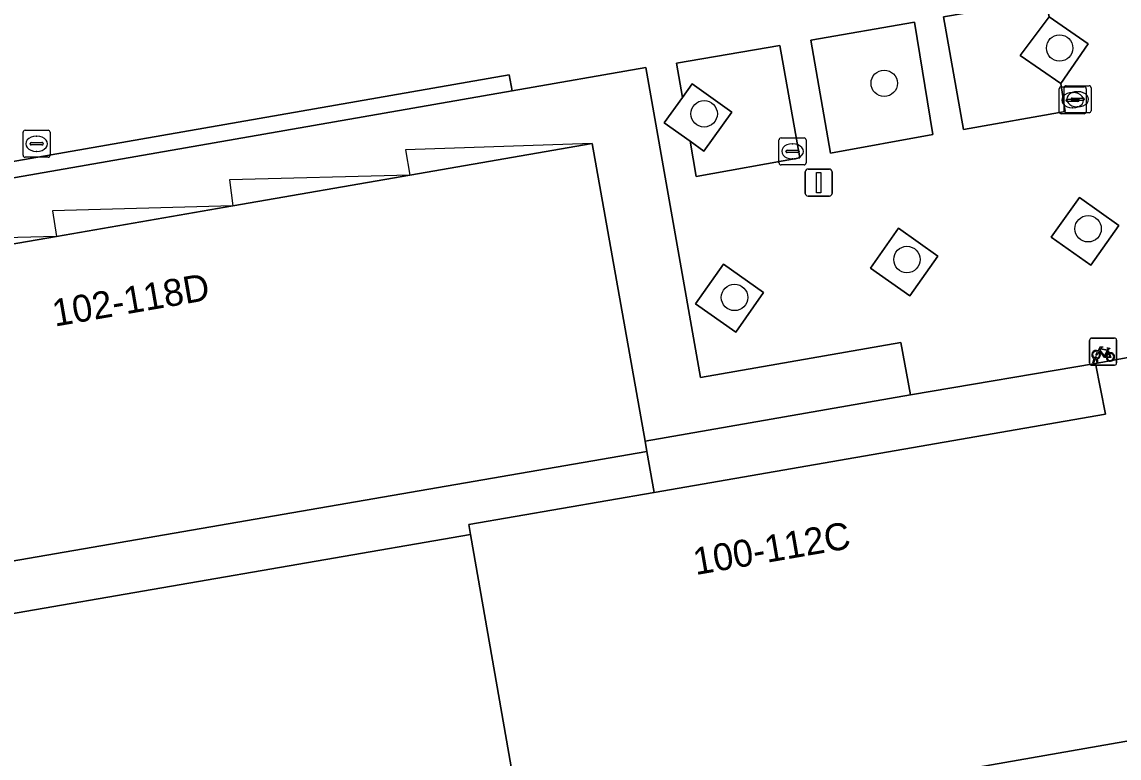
# Model space of a CAD drawing. Extents: x 162879 to 165540, y 384011 to 385181.
# Drawn here: x 164053.79 to 164094.39, y 384500.81 to 384528.06 of the extents above; entities that cross this region are included whole.
import ezdxf

# ---------------------------------------------------------------- set-up
doc = ezdxf.new("R2010")
doc.units = 0
for name, color, linetype in [('IMGEO_Boom', 7, 'Continuous'), ('IMGEO_Brandkraan', 7, 'Continuous'), ('IMGEO_Erf', 7, 'Continuous'), ('IMGEO_Fietsenrek', 7, 'Continuous'), ('IMGEO_Groenvoorziening', 7, 'Continuous'), ('IMGEO_Haag', 7, 'Continuous'), ('IMGEO_Kolk', 7, 'Continuous'), ('IMGEO_Lichtmast', 7, 'Continuous'), ('IMGEO_Pand', 7, 'Continuous'), ('IMGEO_Pand_nummerreeks', 7, 'Continuous'), ('IMGEO_Pand_overbouw', 7, 'Continuous'), ('IMGEO_Voetpad_open', 7, 'Continuous')]:
    doc.layers.add(name, color=color, linetype=linetype)

msp = doc.modelspace()

# ---------------------------------------------------------------- linework, layer by layer
at = {"layer": 'IMGEO_Boom'}
for centre in [(164092.188, 384527.094), (164085.697, 384525.787), (164079.033, 384524.658), (164093.241, 384520.404), (164086.538, 384519.266), (164080.158, 384517.863)]:
    msp.add_circle(centre, 0.489, dxfattribs=at)
at = {"layer": 'IMGEO_Brandkraan'}
for p, q in [((164053.906, 384524.049), (164054.758, 384524.049)), ((164053.831, 384523.123), (164053.831, 384523.975)), ((164054.319, 384523.829), (164054.344, 384523.829)), ((164054.832, 384523.975), (164054.832, 384523.123)), ((164054.09, 384523.543), (164054.09, 384523.555)), ((164054.528, 384523.506), (164054.13, 384523.506)), ((164054.133, 384523.592), (164054.531, 384523.592)), ((164054.342, 384523.269), (164054.317, 384523.269)), ((164054.574, 384523.555), (164054.574, 384523.543)), ((164054.758, 384523.049), (164053.906, 384523.049))]:
    msp.add_line(p, q, dxfattribs=at)
for points in [[(164053.906, 384524.049), (164054.758, 384524.049)], [(164053.831, 384523.123), (164053.831, 384523.975)], [(164054.832, 384523.975), (164054.832, 384523.123)], [(164054.758, 384523.049), (164053.906, 384523.049)]]:
    msp.add_lwpolyline(points, dxfattribs=at)
for centre, radius, start, end in [((164053.908, 384523.973), 0.0765, 91.552, 178.448), ((164053.908, 384523.973), 0.0765, 91.552, 178.448), ((164054.756, 384523.973), 0.0765, 1.552, 88.448), ((164054.756, 384523.973), 0.0765, 1.552, 88.448), ((164054.13, 384523.552), 0.0403, 85.8775, 175.7526), ((164054.127, 384523.542), 0.0366, 178.938, 274.7102), ((164054.531, 384523.549), 0.043, 264.8664, 352.4533), ((164054.535, 384523.554), 0.0386, 1.7309, 96.639), ((164053.908, 384523.125), 0.0765, 181.552, 268.448), ((164053.908, 384523.125), 0.0765, 181.552, 268.448), ((164054.756, 384523.125), 0.0765, 271.552, 358.448), ((164054.756, 384523.125), 0.0765, 271.552, 358.448)]:
    msp.add_arc(centre, radius, start, end, dxfattribs=at)
for centre, major_axis, ratio, start_param, end_param in [((164054.318, 384523.549), (-0.387, 0.002), 0.722429, 4.712389, 7.853982), ((164054.343, 384523.549), (-0.39, 0.002), 0.717154, 1.570796, 4.712389)]:
    msp.add_ellipse(centre, major_axis=major_axis, ratio=ratio, start_param=start_param, end_param=end_param, dxfattribs=at)
at = {"layer": 'IMGEO_Erf'}
for points in [[(164048.542, 384518.991), (164055.073, 384520.12), (164061.593, 384521.254), (164068.144, 384522.392), (164074.888, 384523.564), (164076.846, 384512.546), (164086.665, 384514.256), (164086.309, 384516.195), (164078.894, 384514.899), (164076.877, 384526.37), (164071.934, 384525.505), (164047.744, 384521.291)], [(164099.846, 384499.31), (164099.728, 384500), (164096.988, 384516.038), (164096.451, 384515.965), (164098.837, 384502.169), (164086.427, 384500), (164076.77, 384498.312), (164077.06, 384496.833), (164073.548, 384494.062), (164079.048, 384490.02), (164080.722, 384491.873), (164082.275, 384490.508), (164083.808, 384491.663)]]:
    msp.add_lwpolyline(points, dxfattribs=at)
at = {"layer": 'IMGEO_Fietsenrek'}
for p, q in [((164093.37, 384516.357), (164094.211, 384516.357)), ((164094.211, 384516.357), (164093.37, 384516.357)), ((164093.295, 384515.432), (164093.295, 384516.273)), ((164093.295, 384516.273), (164093.295, 384515.432)), ((164093.982, 384515.906), (164094.018, 384515.811)), ((164094.295, 384516.282), (164094.295, 384515.441)), ((164094.295, 384515.441), (164094.295, 384516.282)), ((164093.422, 384515.441), (164093.461, 384515.601)), ((164093.491, 384515.589), (164093.456, 384515.441)), ((164093.533, 384515.613), (164093.532, 384515.617)), ((164093.574, 384515.441), (164093.54, 384515.583)), ((164093.564, 384515.624), (164093.565, 384515.617)), ((164093.572, 384515.587), (164093.607, 384515.441)), ((164094.22, 384515.357), (164093.379, 384515.357)), ((164093.379, 384515.357), (164094.22, 384515.357)), ((164093.456, 384515.441), (164093.422, 384515.441)), ((164093.607, 384515.441), (164093.574, 384515.441))]:
    msp.add_line(p, q, dxfattribs=at)
for points in [[(164093.608, 384515.883), (164093.703, 384516.047), (164093.789, 384516.033), (164093.791, 384516.024), (164093.735, 384516.013), (164093.708, 384515.968), (164093.964, 384515.927)], [(164093.951, 384515.902), (164093.694, 384515.943), (164093.677, 384515.914), (164093.844, 384515.694), (164093.951, 384515.902)], [(164093.964, 384515.927), (164093.989, 384515.976), (164093.983, 384515.98), (164093.96, 384515.984), (164093.948, 384515.991), (164093.947, 384515.994), (164093.949, 384515.999), (164094.044, 384515.984), (164094.046, 384515.974), (164094.036, 384515.961), (164094.024, 384515.955), (164094.01, 384515.961), (164093.982, 384515.906)], [(164093.629, 384515.831), (164093.577, 384515.741), (164093.537, 384515.716), (164093.538, 384515.763), (164093.593, 384515.857)], [(164093.904, 384515.639), (164093.854, 384515.639), (164093.663, 384515.89), (164093.644, 384515.858)], [(164093.999, 384515.804), (164093.969, 384515.881), (164093.86, 384515.663), (164093.903, 384515.663)], [(164093.933, 384515.663), (164094.053, 384515.662), (164094.009, 384515.776)], [(164094.029, 384515.783), (164094.084, 384515.638), (164093.934, 384515.638)]]:
    msp.add_lwpolyline(points, dxfattribs=at)
for centre, radius, start, end in [((164093.373, 384516.279), 0.0779, 92.4484, 184.2845), ((164093.373, 384516.279), 0.0779, 92.4484, 184.2845), ((164094.217, 384516.279), 0.0779, 2.4484, 94.2845), ((164094.217, 384516.279), 0.0779, 2.4484, 94.2845), ((164093.535, 384515.742), 0.159, 62.6766, 242.1369), ((164093.535, 384515.742), 0.129, 63.3192, 238.903), ((164093.515, 384515.613), 0.0499, 12.8025, 158.6934), ((164093.535, 384515.742), 0.159, 253.9967, 271.7867), ((164093.515, 384515.613), 0.0174, 12.8025, 163.4502), ((164093.535, 384515.742), 0.129, 253.415, 269.0204), ((164093.535, 384515.742), 0.129, 283.6043, 43.4302), ((164093.535, 384515.742), 0.159, 283.5766, 46.6042), ((164094.062, 384515.658), 0.159, 113.3408, 178.3217), ((164094.062, 384515.658), 0.159, 187.0065, 105.7708), ((164094.062, 384515.658), 0.129, 113.923, 177.9556), ((164094.062, 384515.658), 0.129, 188.6715, 104.5883), ((164093.373, 384515.435), 0.0779, 182.4484, 274.2845), ((164093.373, 384515.435), 0.0779, 182.4484, 274.2845), ((164094.217, 384515.435), 0.0779, 272.4484, 4.2845), ((164094.217, 384515.435), 0.0779, 272.4484, 4.2845)]:
    msp.add_arc(centre, radius, start, end, dxfattribs=at)
at = {"layer": 'IMGEO_Groenvoorziening'}
for points in [[(164092.228, 384525.778), (164090.73, 384526.813), (164091.801, 384528.252), (164091.674, 384528.899), (164087.893, 384528.244), (164088.631, 384524.074), (164092.388, 384524.744)], [(164092.228, 384525.778), (164093.247, 384527.254), (164091.801, 384528.252), (164090.73, 384526.813)], [(164083.704, 384523.199), (164087.501, 384523.892), (164086.817, 384528.049), (164082.981, 384527.387)], [(164047.744, 384521.291), (164071.934, 384525.505), (164071.814, 384526.096), (164047.652, 384521.881)], [(164078.512, 384523.64), (164079.026, 384523.273), (164080.063, 384524.724), (164078.595, 384525.774), (164078.229, 384525.262), (164077.557, 384524.323)], [(164093.346, 384519.058), (164094.384, 384520.519), (164092.917, 384521.561), (164091.879, 384520.099)], [(164086.641, 384517.919), (164087.685, 384519.393), (164086.229, 384520.425), (164085.185, 384518.951)], [(164080.2, 384516.58), (164081.233, 384518.049), (164079.752, 384519.091), (164078.719, 384517.622)]]:
    msp.add_lwpolyline(points, close=True, dxfattribs=at)
at = {"layer": 'IMGEO_Haag'}
msp.add_lwpolyline([(164047.744, 384521.291), (164071.934, 384525.505), (164071.814, 384526.096), (164047.652, 384521.881)], close=True, dxfattribs=at)
at = {"layer": 'IMGEO_Kolk'}
for p, q in [((164092.245, 384525.663), (164093.097, 384525.663)), ((164092.428, 384525.698), (164093.28, 384525.698)), ((164092.17, 384524.737), (164092.17, 384525.589)), ((164092.353, 384524.772), (164092.353, 384525.624)), ((164092.655, 384525.241), (164093.053, 384525.241)), ((164092.658, 384525.443), (164092.683, 384525.443)), ((164092.841, 384525.478), (164092.866, 384525.478)), ((164093.171, 384525.589), (164093.171, 384524.737)), ((164093.354, 384525.624), (164093.354, 384524.772)), ((164092.429, 384525.157), (164092.429, 384525.169)), ((164092.867, 384525.12), (164092.469, 384525.12)), ((164092.472, 384525.206), (164092.87, 384525.206)), ((164092.612, 384525.192), (164092.612, 384525.204)), ((164093.05, 384525.155), (164092.652, 384525.155)), ((164092.681, 384524.883), (164092.656, 384524.883)), ((164092.864, 384524.918), (164092.839, 384524.918)), ((164092.913, 384525.169), (164092.913, 384525.157)), ((164093.096, 384525.204), (164093.096, 384525.192)), ((164093.097, 384524.663), (164092.245, 384524.663)), ((164093.28, 384524.698), (164092.428, 384524.698)), ((164081.803, 384522.842), (164081.803, 384523.694)), ((164081.878, 384523.768), (164082.73, 384523.768)), ((164082.804, 384523.694), (164082.804, 384522.842)), ((164082.062, 384523.262), (164082.062, 384523.274)), ((164082.5, 384523.225), (164082.102, 384523.225)), ((164082.105, 384523.311), (164082.503, 384523.311)), ((164082.291, 384523.548), (164082.316, 384523.548)), ((164082.546, 384523.274), (164082.546, 384523.262)), ((164082.314, 384522.988), (164082.289, 384522.988)), ((164082.73, 384522.768), (164081.878, 384522.768))]:
    msp.add_line(p, q, dxfattribs=at)
for points in [[(164092.245, 384525.663), (164093.097, 384525.663)], [(164092.428, 384525.698), (164093.28, 384525.698)], [(164092.17, 384524.737), (164092.17, 384525.589)], [(164092.353, 384524.772), (164092.353, 384525.624)], [(164093.171, 384525.589), (164093.171, 384524.737)], [(164093.354, 384525.624), (164093.354, 384524.772)], [(164093.097, 384524.663), (164092.245, 384524.663)], [(164093.28, 384524.698), (164092.428, 384524.698)], [(164081.803, 384522.842), (164081.803, 384523.694)], [(164081.878, 384523.768), (164082.73, 384523.768)], [(164082.804, 384523.694), (164082.804, 384522.842)], [(164082.73, 384522.768), (164081.878, 384522.768)]]:
    msp.add_lwpolyline(points, dxfattribs=at)
for centre, radius, start, end in [((164092.247, 384525.587), 0.0765, 91.552, 178.448), ((164092.247, 384525.587), 0.0765, 91.552, 178.448), ((164092.43, 384525.622), 0.0765, 91.552, 178.448), ((164092.43, 384525.622), 0.0765, 91.552, 178.448), ((164093.095, 384525.587), 0.0765, 1.552, 88.448), ((164093.095, 384525.587), 0.0765, 1.552, 88.448), ((164093.278, 384525.622), 0.0765, 1.552, 88.448), ((164093.278, 384525.622), 0.0765, 1.552, 88.448), ((164092.652, 384525.201), 0.0403, 85.8775, 175.7526), ((164093.057, 384525.203), 0.0386, 1.7309, 96.639), ((164092.469, 384525.166), 0.0403, 85.8775, 175.7526), ((164092.466, 384525.156), 0.0366, 178.938, 274.7102), ((164092.649, 384525.191), 0.0366, 178.938, 274.7102), ((164092.87, 384525.163), 0.043, 264.8664, 352.4533), ((164092.874, 384525.168), 0.0386, 1.7309, 96.639), ((164093.053, 384525.198), 0.043, 264.8664, 352.4533), ((164092.247, 384524.739), 0.0765, 181.552, 268.448), ((164092.247, 384524.739), 0.0765, 181.552, 268.448), ((164092.43, 384524.774), 0.0765, 181.552, 268.448), ((164092.43, 384524.774), 0.0765, 181.552, 268.448), ((164093.095, 384524.739), 0.0765, 271.552, 358.448), ((164093.095, 384524.739), 0.0765, 271.552, 358.448), ((164093.278, 384524.774), 0.0765, 271.552, 358.448), ((164093.278, 384524.774), 0.0765, 271.552, 358.448), ((164081.88, 384523.692), 0.0765, 91.552, 178.448), ((164081.88, 384523.692), 0.0765, 91.552, 178.448), ((164082.728, 384523.692), 0.0765, 1.552, 88.448), ((164082.728, 384523.692), 0.0765, 1.552, 88.448), ((164082.102, 384523.271), 0.0403, 85.8775, 175.7526), ((164082.099, 384523.261), 0.0366, 178.938, 274.7102), ((164082.503, 384523.268), 0.043, 264.8664, 352.4533), ((164082.507, 384523.273), 0.0386, 1.7309, 96.639), ((164081.88, 384522.844), 0.0765, 181.552, 268.448), ((164081.88, 384522.844), 0.0765, 181.552, 268.448), ((164082.728, 384522.844), 0.0765, 271.552, 358.448), ((164082.728, 384522.844), 0.0765, 271.552, 358.448)]:
    msp.add_arc(centre, radius, start, end, dxfattribs=at)
for centre, major_axis, ratio, start_param, end_param in [((164092.657, 384525.163), (-0.387, 0.002), 0.722429, 4.712389, 7.853982), ((164092.84, 384525.198), (-0.387, 0.002), 0.722429, 4.712389, 7.853982), ((164092.682, 384525.163), (-0.39, 0.002), 0.717154, 1.570796, 4.712389), ((164092.865, 384525.198), (-0.39, 0.002), 0.717154, 1.570796, 4.712389), ((164082.29, 384523.268), (-0.387, 0.002), 0.722429, 4.712389, 7.853982), ((164082.315, 384523.268), (-0.39, 0.002), 0.717154, 1.570796, 4.712389)]:
    msp.add_ellipse(centre, major_axis=major_axis, ratio=ratio, start_param=start_param, end_param=end_param, dxfattribs=at)
at = {"layer": 'IMGEO_Lichtmast'}
for p, q in [((164082.777, 384521.715), (164082.777, 384522.515)), ((164082.777, 384522.515), (164082.777, 384521.715)), ((164082.877, 384522.615), (164083.667, 384522.615)), ((164083.667, 384522.615), (164082.877, 384522.615)), ((164083.767, 384522.515), (164083.767, 384521.715)), ((164083.767, 384521.715), (164083.767, 384522.515)), ((164083.667, 384521.615), (164082.877, 384521.615)), ((164082.877, 384521.615), (164083.667, 384521.615))]:
    msp.add_line(p, q, dxfattribs=at)
msp.add_lwpolyline([(164083.197, 384522.49), (164083.347, 384522.49), (164083.347, 384521.74), (164083.197, 384521.74), (164083.197, 384522.49)], dxfattribs=at)
for centre, start, end in [((164082.877, 384522.515), 90, 180), ((164082.877, 384522.515), 90, 180), ((164083.667, 384522.515), 0, 90), ((164083.667, 384522.515), 360, 90), ((164082.877, 384521.715), 180, 270), ((164082.877, 384521.715), 180, 270), ((164083.667, 384521.715), 270, 0), ((164083.667, 384521.715), 270, 0)]:
    msp.add_arc(centre, 0.1, start, end, dxfattribs=at)
at = {"layer": 'IMGEO_Pand'}
for points in [[(164076.846, 384512.546), (164074.888, 384523.564), (164068.144, 384522.392), (164061.593, 384521.254), (164055.073, 384520.12), (164048.542, 384518.991), (164041.95, 384517.841), (164043.921, 384506.463), (164076.914, 384512.163)], [(164076.77, 384498.312), (164086.427, 384500), (164098.837, 384502.169), (164096.451, 384515.965), (164093.509, 384515.415), (164093.89, 384513.546), (164077.184, 384510.646), (164070.33, 384509.456), (164070.393, 384509.093), (164071.977, 384500), (164072.362, 384497.789), (164072.404, 384497.549)]]:
    msp.add_lwpolyline(points, close=True, dxfattribs=at)
at = {"layer": 'IMGEO_Pand_overbouw'}
for points in [[(164074.888, 384523.564), (164067.986, 384523.324), (164068.144, 384522.392)], [(164061.593, 384521.254), (164068.144, 384522.392), (164061.464, 384522.211)], [(164055.073, 384520.12), (164061.593, 384521.254), (164054.918, 384521.069)], [(164055.073, 384520.12), (164048.394, 384519.951), (164048.542, 384518.991)]]:
    msp.add_lwpolyline(points, close=True, dxfattribs=at)
at = {"layer": 'IMGEO_Voetpad_open'}
for points in [[(164091.674, 384528.899), (164091.801, 384528.252), (164093.247, 384527.254), (164092.228, 384525.778), (164092.388, 384524.744), (164088.631, 384524.074), (164087.893, 384528.244)], [(164086.817, 384528.049), (164087.501, 384523.892), (164083.704, 384523.199), (164082.981, 384527.387)], [(164081.831, 384527.192), (164082.576, 384523.031), (164078.738, 384522.344), (164078.512, 384523.64), (164077.557, 384524.323), (164078.229, 384525.262), (164078.008, 384526.529)], [(164078.229, 384525.262), (164078.595, 384525.774), (164080.063, 384524.724), (164079.026, 384523.273), (164078.512, 384523.64), (164078.738, 384522.344), (164082.576, 384523.031), (164081.831, 384527.192), (164078.008, 384526.529)], [(164092.917, 384521.561), (164094.384, 384520.519), (164093.346, 384519.058), (164091.879, 384520.099)], [(164087.685, 384519.393), (164086.641, 384517.919), (164085.185, 384518.951), (164086.229, 384520.425)], [(164081.233, 384518.049), (164080.2, 384516.58), (164078.719, 384517.622), (164079.752, 384519.091)], [(164086.665, 384514.256), (164076.846, 384512.546), (164076.914, 384512.163), (164077.184, 384510.646), (164093.89, 384513.546), (164093.509, 384515.415)], [(164040.45, 384500), (164040.316, 384499.798), (164045.661, 384497.005), (164051.417, 384495.675), (164057.285, 384495.913), (164060.418, 384496.852), (164059.872, 384498.655), (164057.258, 384497.846), (164051.801, 384497.575), (164046.174, 384498.841), (164046.398, 384500), (164046.698, 384501.551), (164047.159, 384503.484), (164047.526, 384505.135), (164070.393, 384509.093), (164070.33, 384509.456), (164077.184, 384510.646), (164076.914, 384512.163), (164043.921, 384506.463), (164044.099, 384505.481), (164044.266, 384504.564), (164043.758, 384500.115), (164041.382, 384501.4)], [(164065.435, 384496.334), (164066.172, 384496.692), (164069.494, 384494.228), (164069.712, 384494.538), (164069.526, 384494.698), (164070.733, 384496.303), (164071.753, 384497.659), (164072.362, 384497.789), (164071.977, 384500), (164070.393, 384509.093), (164047.526, 384505.135), (164047.159, 384503.484), (164049.092, 384503.024), (164048.631, 384501.091), (164046.698, 384501.551), (164046.398, 384500), (164046.174, 384498.841), (164051.801, 384497.575), (164057.258, 384497.846), (164059.872, 384498.655), (164060.418, 384496.852), (164063.298, 384497.716), (164064.213, 384495.741)]]:
    msp.add_lwpolyline(points, close=True, dxfattribs=at)
msp.add_lwpolyline([(164047.652, 384521.881), (164071.814, 384526.096), (164071.934, 384525.505), (164076.877, 384526.37), (164078.894, 384514.899), (164086.309, 384516.195), (164086.665, 384514.256), (164093.509, 384515.415), (164096.451, 384515.965), (164096.988, 384516.038), (164099.728, 384500)], dxfattribs=at)

# ---------------------------------------------------------------- texts
at = {"layer": 'IMGEO_Pand_nummerreeks'}
for s, rotation, p in [('102-118D', 9.8568, (164055.005, 384516.78)), ('100-112C', 9.8484, (164078.719, 384507.584))]:
    msp.add_text(s, height=1, rotation=rotation, dxfattribs=at).set_placement(p)

doc.saveas('drawing.dxf')
